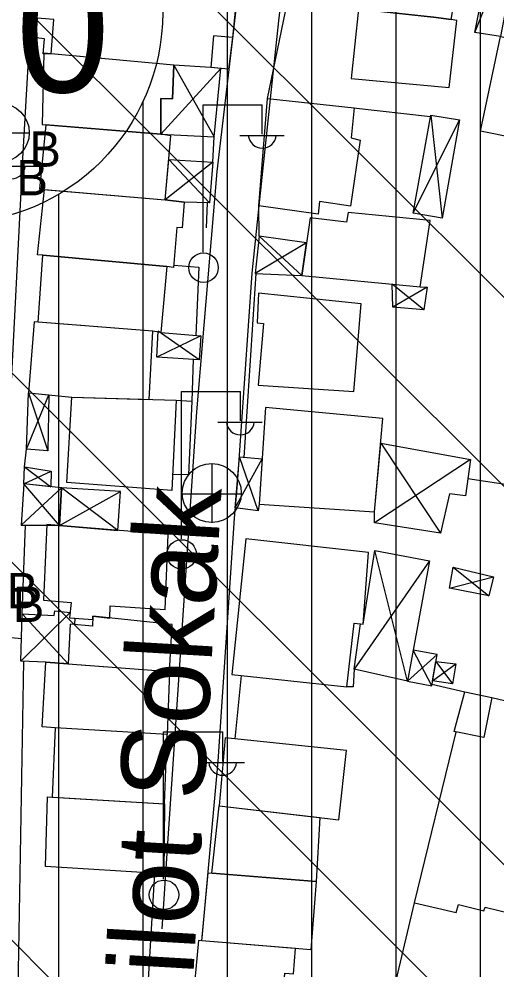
# Model space of a CAD drawing. Extents: x 417995 to 421451, y 4454518 to 4458015.
# Drawn here: x 420567 to 420623.7, y 4457503.9 to 4457616.8 of the extents above; entities that cross this region are included whole.
import ezdxf

# ---------------------------------------------------------------- set-up
doc = ezdxf.new("R2010")
doc.units = 0
for name, color, linetype in [('B_Imalat', 7, 'Continuous'), ('B_Kapi', 7, 'Continuous'), ('B_Mesken', 7, 'Continuous'), ('B_Sundurma', 7, 'Continuous'), ('B_Teras', 7, 'Continuous'), ('S_Elektrik_Diregi', 7, 'Continuous'), ('S_Rogar_Kapagi', 7, 'Continuous'), ('S_Rogar_Kapagi_Buski', 7, 'Continuous'), ('Sinir_Duvar_tek_tarafa_ait', 7, 'Continuous'), ('Sinir_Tel_bir_taraf', 7, 'Continuous'), ('SM_DAIRE', 7, 'Continuous'), ('SM_TAKS', 7, 'Continuous'), ('SN_TR_SIVILASMA', 7, 'Continuous'), ('TR_ORTAYOGUNKONUT', 7, 'Continuous'), ('Y_Cadde_Yol', 7, 'Continuous'), ('Yol_Sose', 7, 'Continuous')]:
    doc.layers.add(name, color=color, linetype=linetype)

msp = doc.modelspace()

# ---------------------------------------------------------------- linework, layer by layer
at = {"layer": 'B_Imalat'}
msp.add_lwpolyline([(420676.06, 4457604.09), (420673.23, 4457593.12), (420621.75, 4457603.54), (420624.11, 4457614.75), (420669.47, 4457605.38)], close=True, dxfattribs=at)
at = {"layer": 'B_Kapi'}
for p, q in [((420590, 4457599.84), (420590.17, 4457602.86)), ((420595.5, 4457591.08), (420595.43, 4457594.67))]:
    msp.add_line(p, q, dxfattribs=at)
for points in [[(420587.67, 4457576.44), (420587.49, 4457571.48)], [(420567.66, 4457563.68), (420567.87, 4457565.76)]]:
    msp.add_lwpolyline(points, dxfattribs=at)
at = {"layer": 'B_Mesken'}
for points in [[(420572.35, 4457636.54), (420572.36, 4457636.75), (420592.13, 4457635.19), (420594.22, 4457635.12), (420593.9, 4457630.46), (420592.31, 4457614.65), (420591.85, 4457610.89), (420589.75, 4457611.08), (420585.35, 4457611.37), (420570.83, 4457612.7), (420569.88, 4457612.72), (420570.03, 4457614.5), (420569.05, 4457614.6), (420569.19, 4457616.93), (420568.63, 4457616.97), (420569.49, 4457632.79), (420569.9, 4457632.78), (420570.02, 4457634.25), (420571.03, 4457634.2), (420571.15, 4457636.53)], [(420620.86, 4457632.41), (420617.71, 4457632.66), (420602.63, 4457634.52), (420600.49, 4457634.68), (420598.86, 4457618.87), (420601.12, 4457618.7), (420616.16, 4457617.06), (420618.26, 4457616.79)], [(420618.94, 4457616.65), (420618.26, 4457616.79), (420616.16, 4457617.06), (420607.29, 4457618.03), (420606.4, 4457609.79), (420618.04, 4457608.72)], [(420569.96, 4457612.78), (420569.74, 4457604.3), (420583.81, 4457603.18), (420583.81, 4457607.42), (420585.22, 4457607.38), (420585.35, 4457611.37)], [(420596.47, 4457607.4), (420606.75, 4457606.28), (420606.39, 4457602.72), (420607.47, 4457602.47), (420606.34, 4457594.63), (420602.63, 4457595.16), (420602.48, 4457593.68), (420595.43, 4457594.67)], [(420570.17, 4457604.27), (420569.42, 4457596.66), (420584.32, 4457595.37), (420585.03, 4457602.99), (420583.81, 4457603.18)], [(420584.32, 4457595.37), (420586.58, 4457595.08), (420586.37, 4457592.06), (420585.72, 4457592.1), (420585.34, 4457587.36), (420584.54, 4457587.48), (420569.82, 4457588.8), (420569.2, 4457588.84), (420570.01, 4457596.61)], [(420601.54, 4457593.24), (420600.56, 4457586.4), (420614.59, 4457585.04), (420615.76, 4457592.91), (420606.03, 4457593.88), (420605.85, 4457592.73)], [(420569.27, 4457580.86), (420569.82, 4457588.8), (420584.54, 4457587.48), (420583.84, 4457579.63), (420582.86, 4457579.77)], [(420607.57, 4457583.03), (420595.42, 4457584.31), (420595.26, 4457580.79), (420596.02, 4457580.71), (420595.38, 4457573.38), (420606.72, 4457572.63)], [(420582.45, 4457571.69), (420582.86, 4457579.77), (420568.78, 4457580.9), (420568.14, 4457572.46), (420573.28, 4457571.94)], [(420585.66, 4457571.6), (420585.13, 4457560.85), (420572.67, 4457561.83), (420573.28, 4457571.94)], [(420596.25, 4457570.72), (420595.47, 4457559.25), (420609.18, 4457558.34), (420610.17, 4457569.42)], [(420584.7, 4457555.64), (420570.3, 4457556.83), (420569.91, 4457547.84), (420573.19, 4457547.59), (420573, 4457545.77), (420575.75, 4457545.56), (420575.76, 4457545.93), (420577.76, 4457545.72), (420577.81, 4457547.18), (420584.33, 4457546.75)], [(420608.44, 4457553.52), (420593.92, 4457555.11), (420592.25, 4457539.01), (420605.87, 4457537.55), (420606.76, 4457545.13), (420607.82, 4457544.99)], [(420584.86, 4457539.37), (420585.17, 4457544.96), (420575.76, 4457545.93), (420575.73, 4457544.77), (420573.08, 4457545), (420572.82, 4457540.29)], [(420584.59, 4457531.91), (420571.28, 4457532.71), (420569.74, 4457532.82), (420570.19, 4457540.49), (420584.86, 4457539.37)], [(420623.1, 4457536.3), (420636.32, 4457533.18), (420655.92, 4457527.86), (420655.6, 4457525.95), (420656.67, 4457525.68), (420647.86, 4457488.43), (420608.91, 4457490.61), (420613.91, 4457511.91), (420618.86, 4457532.19), (420618.63, 4457532.24), (420619.88, 4457536.98)], [(420584.27, 4457523.67), (420584.59, 4457531.91), (420571.28, 4457532.71), (420570.93, 4457524.47)], [(420591.45, 4457531.5), (420590.75, 4457523.42), (420604.92, 4457521.78), (420605.86, 4457530)], [(420584.27, 4457523.67), (420584.17, 4457515.37), (420570.14, 4457516.21), (420570.39, 4457524.5)], [(420602.69, 4457522.04), (420602.26, 4457514.43), (420589.88, 4457515.42), (420590.75, 4457523.42)], [(420602.26, 4457514.43), (420601.61, 4457506.35), (420588.67, 4457507.39), (420589.44, 4457515.46)], [(420599.12, 4457498.16), (420599.21, 4457499.42), (420598.21, 4457499.51), (420598.53, 4457503.57), (420599.57, 4457503.47), (420599.81, 4457506.5), (420588.67, 4457507.39), (420588.3, 4457507.44), (420587.54, 4457499.37)]]:
    msp.add_lwpolyline(points, close=True, dxfattribs=at)
at = {"layer": 'B_Sundurma'}
for p, q in [((420621.08, 4457615.25), (420627.09, 4457630.39)), ((420585.35, 4457611.37), (420590.17, 4457602.86)), ((420590.96, 4457610.97), (420583.81, 4457603.18)), ((420613.76, 4457593.79), (420619.26, 4457604.88)), ((420615.85, 4457605.43), (420617.18, 4457593.18)), ((420584.77, 4457600.16), (420589.59, 4457595)), ((420590, 4457599.84), (420584.32, 4457595.37)), ((420595.5, 4457591.08), (420600.56, 4457586.4)), ((420601.12, 4457590.29), (420595.02, 4457586.64)), ((420615.04, 4457582.33), (420611.26, 4457585.36)), ((420615.42, 4457585.02), (420611.34, 4457582.65)), ((420588.39, 4457576.4), (420583.49, 4457579.79)), ((420588.57, 4457579.24), (420583.33, 4457576.68)), ((420567.87, 4457565.76), (420570.53, 4457572.22)), ((420568.14, 4457572.46), (420570.41, 4457565.57)), ((420609.91, 4457566.49), (420616.98, 4457555.8)), ((420592.63, 4457558.79), (420595.83, 4457564.61)), ((420595.36, 4457558.45), (420593.14, 4457564.85)), ((420620.57, 4457564.56), (420609.18, 4457557.04)), ((420567.56, 4457561.66), (420570.82, 4457563.15)), ((420567.66, 4457563.68), (420570.76, 4457561.31)), ((420571.81, 4457556.7), (420567.56, 4457561.66)), ((420572.05, 4457561.17), (420567.26, 4457556.77)), ((420571.81, 4457556.7), (420579.02, 4457560.76)), ((420578.74, 4457556.13), (420572.05, 4457561.17)), ((420613.09, 4457538.24), (420609.22, 4457553.74)), ((420615.71, 4457552.5), (420606.74, 4457539.66)), ((420618.51, 4457551.77), (420622.74, 4457548.38)), ((420618.08, 4457549.26), (420623.29, 4457550.62)), ((420567.22, 4457540.61), (420573.06, 4457546.4)), ((420567.38, 4457546.23), (420572.82, 4457540.29)), ((420613.09, 4457538.24), (420616.6, 4457541.38)), ((420615.96, 4457537.68), (420613.77, 4457541.93)), ((420616.06, 4457538.27), (420618.82, 4457540.29)), ((420616.46, 4457540.56), (420618.43, 4457537.92))]:
    msp.add_line(p, q, dxfattribs=at)
for points in [[(420624.11, 4457614.75), (420621.08, 4457615.25), (420624.19, 4457630.93), (420627.09, 4457630.39)], [(420590.96, 4457610.97), (420589.75, 4457611.08), (420585.35, 4457611.37), (420585.22, 4457607.38), (420583.81, 4457607.42), (420583.81, 4457603.18), (420590.17, 4457602.86)], [(420613.76, 4457593.79), (420615.85, 4457605.43), (420619.26, 4457604.88), (420617.18, 4457593.18)], [(420584.77, 4457600.16), (420590, 4457599.84), (420589.59, 4457595), (420586.58, 4457595.08), (420584.32, 4457595.37)], [(420601.12, 4457590.29), (420595.5, 4457591.08), (420595.02, 4457586.64), (420600.56, 4457586.4)], [(420614.59, 4457585.04), (420615.42, 4457585.02), (420615.04, 4457582.33), (420611.34, 4457582.65), (420611.26, 4457585.36)], [(420583.84, 4457579.63), (420588.57, 4457579.24), (420588.39, 4457576.4), (420583.33, 4457576.68), (420583.49, 4457579.79), (420583.84, 4457579.63)], [(420567.87, 4457565.76), (420568.14, 4457572.46), (420570.53, 4457572.22), (420570.41, 4457565.57)], [(420609.91, 4457566.49), (420620.57, 4457564.56), (420619.95, 4457560.22), (420618.07, 4457560.48), (420616.98, 4457555.8), (420609.18, 4457557.04), (420609.18, 4457558.34)], [(420595.47, 4457559.25), (420595.36, 4457558.45), (420592.63, 4457558.79), (420593.14, 4457564.85), (420595.83, 4457564.61)], [(420567.56, 4457561.66), (420567.66, 4457563.68), (420570.82, 4457563.15), (420570.76, 4457561.31)], [(420571.81, 4457556.7), (420572.05, 4457561.17), (420567.56, 4457561.66), (420567.26, 4457556.77), (420570.93, 4457556.77)], [(420571.81, 4457556.7), (420578.74, 4457556.13), (420579.02, 4457560.76), (420572.05, 4457561.17)], [(420615.71, 4457552.5), (420613.09, 4457538.24), (420606.74, 4457539.66), (420607.52, 4457545.03), (420607.82, 4457544.99), (420609.22, 4457553.74)], [(420618.08, 4457549.26), (420618.51, 4457551.77), (420623.29, 4457550.62), (420622.74, 4457548.38)], [(420570.19, 4457540.49), (420567.22, 4457540.61), (420567.38, 4457546.23), (420571.18, 4457546.01), (420571.23, 4457546.58), (420573.06, 4457546.4), (420573, 4457545.77), (420573.61, 4457545.73), (420573.58, 4457544.95), (420573.08, 4457545), (420572.82, 4457540.29)], [(420613.09, 4457538.24), (420615.96, 4457537.68), (420616.6, 4457541.38), (420613.77, 4457541.93)], [(420616.06, 4457538.27), (420616.46, 4457540.56), (420618.82, 4457540.29), (420618.43, 4457537.92)]]:
    msp.add_lwpolyline(points, close=True, dxfattribs=at)
at = {"layer": 'B_Teras'}
for points in [[(420592.13, 4457635.19), (420591.8, 4457630.69), (420593.9, 4457630.46), (420592.31, 4457614.65), (420590.08, 4457614.83), (420589.75, 4457611.08), (420585.35, 4457611.37), (420570.83, 4457612.7), (420571.14, 4457616.78), (420568.63, 4457616.97), (420569.49, 4457632.79), (420572.05, 4457632.75), (420572.36, 4457636.75)], [(420623.1, 4457536.3), (420622.15, 4457531.53), (420618.63, 4457532.24), (420619.88, 4457536.98)]]:
    msp.add_lwpolyline(points, close=True, dxfattribs=at)
msp.add_lwpolyline([(420608.91, 4457490.61), (420613.91, 4457511.91), (420618.87, 4457510.77), (420619.15, 4457511.7), (420622.15, 4457510.96), (420622.31, 4457511.41), (420625.85, 4457510.52)], dxfattribs=at)
at = {"layer": 'S_Elektrik_Diregi'}
for p, q in [((420588.85, 4457589.16), (420588.85, 4457606.66)), ((420588.85, 4457606.66), (420595.85, 4457606.66)), ((420595.85, 4457603.16), (420595.85, 4457606.66)), ((420593.19, 4457603.02), (420598.44, 4457603.02)), ((420563.44, 4457599.39), (420568.69, 4457599.39)), ((420586.26, 4457555.12), (420586.26, 4457572.62)), ((420586.26, 4457572.62), (420593.26, 4457572.62)), ((420593.26, 4457569.12), (420593.26, 4457572.62)), ((420590.6, 4457568.98), (420595.85, 4457568.98)), ((420584.16, 4457514.71), (420584.16, 4457532.21)), ((420584.16, 4457532.21), (420591.16, 4457532.21)), ((420591.16, 4457528.71), (420591.16, 4457532.21)), ((420588.5, 4457528.57), (420593.75, 4457528.57))]:
    msp.add_line(p, q, dxfattribs=at)
for centre in [(420588.88, 4457587.32), (420586.29, 4457553.28), (420584.2, 4457512.87)]:
    msp.add_circle(centre, 1.75, dxfattribs=at)
for centre in [(420595.85, 4457603.17), (420566.1, 4457599.54), (420593.26, 4457569.13), (420591.16, 4457528.72)]:
    msp.add_arc(centre, 1.66, 184.8384, 355.1464, dxfattribs=at)
at = {"layer": 'S_Rogar_Kapagi'}
for p, q in [((420589.92, 4457557.03), (420589.92, 4457564.03)), ((420586.35, 4457560.49), (420593.35, 4457560.49))]:
    msp.add_line(p, q, dxfattribs=at)
msp.add_circle((420589.87, 4457560.56), 3.5, dxfattribs=at)
at = {"layer": 'S_Rogar_Kapagi_Buski'}
msp.add_line((420561.22, 4457603.35), (420568.22, 4457603.35), dxfattribs=at)
msp.add_circle((420564.72, 4457603.35), 3.5, dxfattribs=at)
at = {"layer": 'Sinir_Duvar_tek_tarafa_ait'}
for points in [[(420596.47, 4457607.4), (420598.86, 4457618.87)], [(420606.67, 4457606.29), (420615.82, 4457605.28)], [(420589.33, 4457595.01), (420589.2, 4457592.06)], [(420585.37, 4457587.62), (420588.35, 4457587.38), (420587.99, 4457579.28)], [(420593.69, 4457564.8), (420595.14, 4457586.64)], [(420587.49, 4457571.48), (420587.12, 4457562.71), (420585.23, 4457562.78)], [(420585.66, 4457571.6), (420587.49, 4457571.48)], [(420620.25, 4457562.31), (420646.93, 4457558.27), (420648.61, 4457566.46)], [(420567.38, 4457546.23), (420567.76, 4457556.77)], [(420552.07, 4457544.78), (420567.3, 4457543.28)], [(420567.55, 4457540.6), (420566.7, 4457492.41)], [(420606.74, 4457539.66), (420606.64, 4457537.55), (420605.87, 4457537.55)], [(420592.63, 4457531.38), (420593.41, 4457538.89)], [(420615.99, 4457537.86), (420619.88, 4457536.98)]]:
    msp.add_lwpolyline(points, dxfattribs=at)
at = {"layer": 'Sinir_Tel_bir_taraf'}
msp.add_lwpolyline([(420583.09, 4457515.43), (420581.64, 4457491.54)], dxfattribs=at)
at = {"layer": 'SM_DAIRE'}
msp.add_circle((420559.05, 4457617.6), 25, dxfattribs=at)
at = {"layer": 'SN_TR_SIVILASMA'}
for p, q in [((421285.07, 4456788.54), (420287.42, 4457786.18)), ((421285.53, 4456832.97), (420332.8, 4457785.7)), ((421285.76, 4456855.19), (420355.49, 4457785.46)), ((421286.23, 4456899.63), (420400.88, 4457784.98)), ((421286.46, 4456921.85), (420423.57, 4457784.74))]:
    msp.add_line(p, q, dxfattribs=at)
at = {"layer": 'TR_ORTAYOGUNKONUT'}
for p, q in [((420591.73, 4457417.11), (420591.73, 4457674.26)), ((420601.73, 4457429.39), (420601.73, 4457672.58)), ((420611.73, 4457441.73), (420611.73, 4457670.89)), ((420621.73, 4457473.45), (420621.73, 4457669.21)), ((420581.73, 4457404.83), (420581.73, 4457607.08)), ((420571.73, 4457392.56), (420571.73, 4457596.05))]:
    msp.add_line(p, q, dxfattribs=at)
at = {"layer": 'Yol_Sose'}
for points in [[(420521.16, 4457549.34), (420541.42, 4457547.44), (420564.6, 4457545.18), (420565.86, 4457569.16), (420567.5, 4457600.98), (420569.41, 4457633.84), (420570.93, 4457659.45), (420571.46, 4457674.26)], [(420583.97, 4457508.82), (420584.6, 4457518.38), (420588.11, 4457570.21), (420590.51, 4457598.74), (420592.48, 4457615.56), (420595.57, 4457643.01), (420598.12, 4457667.98), (420598.12, 4457668.68), (420598.03, 4457668.85), (420597.83, 4457669.05), (420597.62, 4457669.17), (420596.37, 4457669.51)], [(420632.09, 4457661.39), (420605.39, 4457666.7), (420604.59, 4457666.77), (420604.36, 4457666.62), (420604.29, 4457666.45), (420600.42, 4457639.42), (420597.77, 4457616.64), (420596.79, 4457607.37)], [(420596.79, 4457607.37), (420595.44, 4457594.67), (420594.6, 4457586.67), (420592.86, 4457561.64), (420592.53, 4457557.58), (420590.57, 4457528.68), (420588.7, 4457507.77)]]:
    msp.add_lwpolyline(points, dxfattribs=at)

# ---------------------------------------------------------------- texts
at = {"layer": 'S_Rogar_Kapagi_Buski'}
for p in [(420568.22, 4457599.29), (420566.69, 4457595.91), (420565.54, 4457546.88), (420566.25, 4457545.26)]:
    msp.add_text('B', height=4.2, dxfattribs=at).set_placement(p)
at = {"layer": 'SM_TAKS'}
msp.add_text('250', height=15, dxfattribs=at).set_placement((420544.31, 4457608.15))
at = {"layer": 'Y_Cadde_Yol'}
msp.add_text('Pilot Sokak', height=10, rotation=86.6749, dxfattribs=at).set_placement((420587.16, 4457494.28))

doc.saveas('drawing.dxf')
